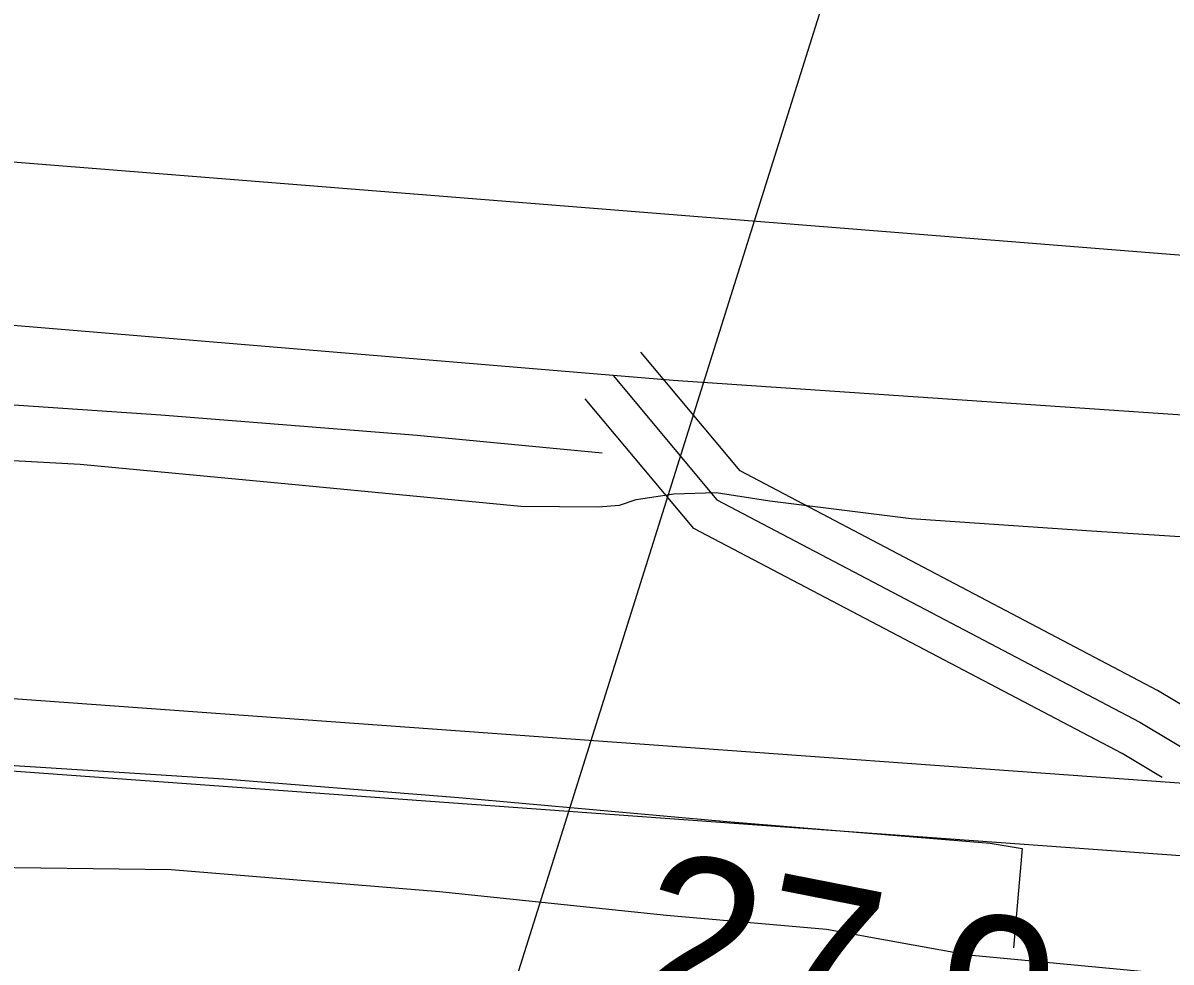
# Model space of a CAD drawing. Extents: x 3355677 to 3393573, y 612928 to 638357.
# Drawn here: x 3367807.2 to 3368282.1, y 624731.6 to 625120 of the extents above; entities that cross this region are included whole.
import ezdxf

# ---------------------------------------------------------------- set-up
doc = ezdxf.new("R2010")
doc.units = 0
for name, color, linetype in [('V-FLOD-BASE', 7, 'Continuous'), ('V-LEVE-TOET', 7, 'Continuous'), ('V-RIVR-RANG', 7, 'Continuous'), ('V-ROAD-CNTR', 7, 'Continuous'), ('V-SITE-OTLN', 7, 'Continuous'), ('V-SURV-LINE', 7, 'Continuous'), ('V-TOPO-BNDY', 7, 'Continuous'), ('V-TOPO-SHOR', 7, 'Continuous')]:
    doc.layers.add(name, color=color, linetype=linetype)

msp = doc.modelspace()

# ---------------------------------------------------------------- linework, layer by layer
at = {"layer": 'V-FLOD-BASE'}
msp.add_lwpolyline([(3367164.69, 624803.94), (3367234.6, 624815), (3367317.04, 624827.16), (3367367.92, 624830.73), (3367449.05, 624833.22), (3367525.71, 624831.72), (3367618.89, 624827.24), (3367709.21, 624818.75), (3367801.57, 624813.06), (3367890.3, 624807.41), (3367987.48, 624799.66), (3368098.36, 624789.78), (3368207.24, 624780.71), (3368220.54, 624778.57), (3368216.93, 624737.45)], dxfattribs=at)
at = {"layer": 'V-LEVE-TOET'}
for points in [[(3367752.7, 624941.83), (3367830.95, 624937.49), (3367921.27, 624929), (3368013.19, 624920.09), (3368045.07, 624919.8), (3368053.95, 624920.52), (3368060.84, 624922.88), (3368076.44, 624925.19), (3368093.95, 624925.81), (3368116.12, 624922.38), (3368174.56, 624914.99), (3368249.17, 624909.87), (3368376.22, 624901.85), (3368465.31, 624892.56), (3368535.85, 624883.45)], [(3368469.68, 624714.6), (3368431.37, 624710.87), (3368307.61, 624724.11), (3368198.34, 624734.39), (3368139.52, 624745.01), (3368073.39, 624750.86), (3367979.46, 624760.59), (3367868.56, 624769.67), (3367782.21, 624770.87), (3367668.89, 624778.76), (3367563.27, 624790.62), (3367492.27, 624793.69), (3367418.43, 624794.36), (3367342.94, 624790.61), (3367282.34, 624783.09), (3367199.12, 624774.16), (3367096.87, 624756.53)]]:
    msp.add_lwpolyline(points, dxfattribs=at)
at = {"layer": 'V-ROAD-CNTR'}
for points in [[(3369005.65, 624896.4), (3368808.69, 624918.46), (3368532, 624941.03), (3368076.08, 624972.1), (3367738.56, 625000.24), (3367556.46, 625009.98)], [(3368343.95, 624803.6), (3368276.49, 624843.94), (3368103.88, 624934.69), (3368062.83, 624983.78)], [(3368051.33, 624974.16), (3368094.27, 624922.8), (3368269.15, 624830.85), (3368350.75, 624782.06), (3368508.12, 624699.08)], [(3368278.37, 624807.86), (3368261.8, 624817.77), (3368084.67, 624910.9), (3368039.82, 624964.54)]]:
    msp.add_lwpolyline(points, dxfattribs=at)
at = {"layer": 'V-SITE-OTLN'}
msp.add_lwpolyline([(3368804.93, 624989.01), (3368712.05, 624989.86), (3367780.43, 625064.22), (3367960.12, 626062.43), (3368213.93, 626114.16), (3368483.67, 626245.12), (3369427.84, 625696.06), (3370459.11, 625066.82), (3370383.67, 624758.43), (3369690.27, 624840.75), (3369383.43, 624900.98)], close=True, dxfattribs=at)
at = {"layer": 'V-SURV-LINE'}
for points in [[(3367442.85, 624866.66), (3368872.48, 624763.18)], [(3368870.33, 624733.26), (3367440.7, 624836.73)]]:
    msp.add_lwpolyline(points, dxfattribs=at)
at = {"layer": 'V-TOPO-BNDY'}
msp.add_line((3370376.92, 632253.83), (3368006.81, 624710.9), dxfattribs=at)
at = {"layer": 'V-TOPO-SHOR'}
msp.add_lwpolyline([(3368046.78, 624942.03), (3367970.23, 624949.35), (3367864.27, 624957.77), (3367724.37, 624967.33), (3367608.91, 624977.5), (3367495.05, 624981.43), (3367393.57, 624980.7), (3367330.15, 624975.48), (3367234.8, 624965.17), (3367147.68, 624949.4), (3367042.75, 624933.79), (3366973.48, 624922.41), (3366879.74, 624907.52), (3366790.16, 624894.26), (3366778.96, 624893.12), (3366735.02, 624888.55), (3366715.14, 624888.32)], dxfattribs=at)

# ---------------------------------------------------------------- texts
at = {"layer": 'V-RIVR-RANG'}
msp.add_text('27.9', height=67, rotation=348.8683, dxfattribs=at).set_placement((3368056.07, 624713.05))

doc.saveas('drawing.dxf')
